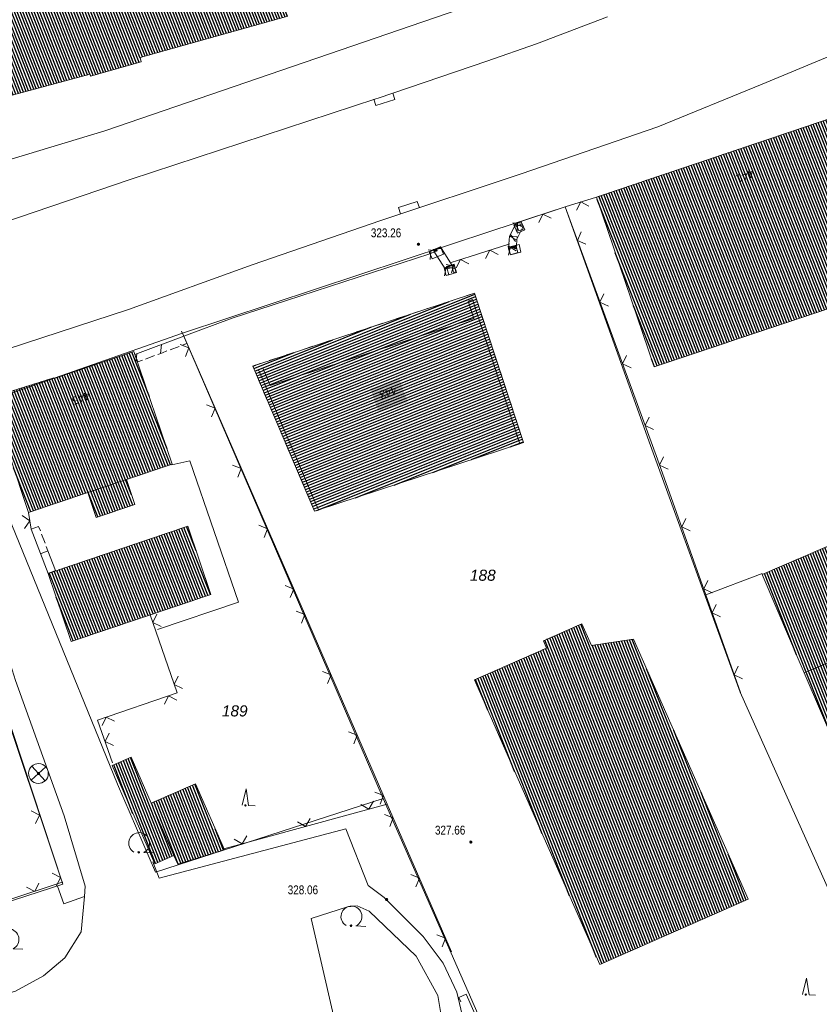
# Model space of a CAD drawing. Header units: metres. Extents: x 345144 to 348639, y 5629211 to 5635235.
# Tile 988 of 1056: x 347497 to 347558, y 5631331 to 5631406. Entities that reach past the tile are written whole.
import ezdxf
from ezdxf.enums import TextEntityAlignment as Align

# ---------------------------------------------------------------- set-up
doc = ezdxf.new("R2010")
doc.units = ezdxf.units.M
doc.header["$MEASUREMENT"] = 0
doc.linetypes.add('4_4', pattern=[1.4, 0.7, -0.7])
for name, color, linetype in [('011 Gebäude', 7, 'Continuous'), ('011 Hausnummer', 7, 'Continuous'), ('028 Geländeform', 7, 'Continuous'), ('028 Geländeform Ausg.', 7, 'Continuous'), ('065-066 Ver_Entsorgung', 7, 'Continuous'), ('065-066 Ver_Entsorgung Ausg.', 7, 'Continuous'), ('081-083 Topographie', 7, 'Continuous'), ('AX Flurstück', 7, 'Continuous'), ('AX Gebäude', 7, 'Continuous'), ('Definitionslinie', 7, 'Continuous'), ('Präsentationsobjekt -Text (punktförmig)', 7, 'Continuous'), ('TEXT', 7, 'Continuous')]:
    doc.layers.add(name, color=color, linetype=linetype)
doc.styles.add('ARIAL', font='arial.ttf', dxfattribs={"height": 1})
doc.styles.add('ARIALIT', font='ariali.ttf', dxfattribs={"height": 1})
pattern_1 = [(201.882352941, (0, 0), (0.074540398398, -0.185590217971), [])]
pattern_2 = [(111.5294117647, (0, 0), (-0.186045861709, -0.07339575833), [])]

# ---------------------------------------------------------------- blocks, each defined once
blk = doc.blocks.new('alk_3504_nrw')
at = {"color": 134, "lineweight": 5, "true_color": 0x00b2b2, "flags": 128}
for points in [[(-0.729333, -0.684), (-0.707333, -0.707333), (0.707333, 0.707333)], [(-0.707333, 0.707333), (0.707333, -0.707333)]]:
    blk.add_lwpolyline(points, dxfattribs=at)
at = {"color": 134, "lineweight": 5, "true_color": 0x00b2b2}
for start, end in [(90, -90), (-90, 90)]:
    blk.add_arc((0, 0), 1, start, end, dxfattribs=at)
blk = doc.blocks.new('alk_043x_nrw')
h = blk.add_hatch(color=7)
edge = h.paths.add_edge_path(flags=0)
edge.add_arc((0, 0), 1, 180, 360, ccw=False)
edge.add_arc((0, 0), 1, 0, 180, ccw=False)
blk = doc.blocks.new('alk_7100_nrwx2')
at = {"true_color": 0x2e2e2e}
h = blk.add_hatch(color=250, dxfattribs=at)
edge = h.paths.add_edge_path(flags=0)
edge.add_arc((0.024073, -0.597267), 0.057254, 180, 360, ccw=False)
edge.add_arc((0.024073, -0.597267), 0.057255, 0, 180, ccw=False)
at = {"color": 250, "lineweight": 5, "true_color": 0x2e2e2e, "flags": 128}
blk.add_lwpolyline([(0.349382, -0.597267), (1, -0.597267)], dxfattribs=at)
at = {"color": 250, "lineweight": 5, "true_color": 0x2e2e2e}
for centre, radius, start, end in [((0.024073, 0.012362), 0.690995, -61.91481688, -118.08518312), ((0.024073, -0.597267), 0.057255, 0, 180), ((0.024073, -0.597267), 0.057254, 180, 0)]:
    blk.add_arc(centre, radius, start, end, dxfattribs=at)
blk = doc.blocks.new('alk_7200_nrwx2')
at = {"true_color": 0x2e2e2e}
h = blk.add_hatch(color=250, dxfattribs=at)
edge = h.paths.add_edge_path(flags=0)
edge.add_arc((-0.020544, -0.388118), 0.055525, 180, 360, ccw=False)
edge.add_arc((-0.020544, -0.388118), 0.055525, 0, 180, ccw=False)
at = {"color": 250, "lineweight": 5, "true_color": 0x2e2e2e, "flags": 128}
blk.add_lwpolyline([(-0.298168, -0.388118), (-0.020544, 1), (0.257079, -0.388118), (0.812326, -0.388118)], dxfattribs=at)
blk.add_lwpolyline([(-0.298168, -0.388118), (-0.020544, 1), (0.257079, -0.388118), (0.812326, -0.388118)], dxfattribs=at)
at = {"color": 250, "lineweight": 5, "true_color": 0x2e2e2e}
for start, end in [(0, 180), (180, 0)]:
    blk.add_arc((-0.020544, -0.388118), 0.055525, start, end, dxfattribs=at)
blk = doc.blocks.new('swc_strasseneinlauf')
at = {"color": 7, "lineweight": 5, "flags": 128}
blk.add_lwpolyline([(-1, 0), (-1, -0.666667), (1, -0.666667), (1, 0)], dxfattribs=at)

msp = doc.modelspace()

# ---------------------------------------------------------------- hatches: boundary and pattern name
at = {"layer": '011 Gebäude', "true_color": 0x8f8f8f}
h = msp.add_hatch(dxfattribs=at)
h.set_pattern_fill('_USER', color=252, scale=0.2, angle=201.88235294, style=0, pattern_type=0)
h.set_pattern_definition(pattern_1)
h.paths.add_polyline_path([(347520.013, 5631368.775), (347519.722, 5631368.679), (347515.007, 5631379.721), (347531.879, 5631385.263), (347535.612, 5631373.899), (347535.336, 5631373.808), (347535.336, 5631373.808), (347531.732, 5631384.781), (347531.411, 5631384.648), (347531.837, 5631383.335), (347516.341, 5631378.236), (347515.782, 5631379.565), (347515.447, 5631379.429)], flags=0)
h = msp.add_hatch(dxfattribs=at)
h.set_pattern_fill('_USER', color=252, scale=0.2, angle=201.88235294, style=0, pattern_type=0)
h.set_pattern_definition(pattern_1)
h.paths.add_polyline_path([(347520.013, 5631368.775), (347515.447, 5631379.429), (347515.782, 5631379.565), (347516.341, 5631378.236), (347531.837, 5631383.335), (347531.411, 5631384.648), (347531.732, 5631384.781), (347535.336, 5631373.808), (347535.336, 5631373.808)], flags=0)
at = {"layer": 'AX Gebäude', "true_color": 0x4f4f4f}
h = msp.add_hatch(dxfattribs=at)
h.set_pattern_fill('_USER', color=251, scale=0.2, angle=111.52941176, style=0, pattern_type=0)
h.set_pattern_definition(pattern_2)
h.paths.add_polyline_path([(347488.992, 5631437.251), (347518.518, 5631445.538), (347522.255, 5631434.769), (347523.953, 5631428.536), (347509.011, 5631424.465), (347508.845, 5631425.074), (347508.48, 5631424.974), (347508.318, 5631425.564), (347508.656, 5631425.658), (347508.551, 5631426.037), (347494.871, 5631422.215), (347495.296, 5631420.693), (347497.216, 5631421.23), (347497.917, 5631418.724), (347496.038, 5631418.199), (347497.443, 5631413.172), (347514.445, 5631417.924), (347517.687, 5631406.326), (347506.433, 5631403.181), (347506.525, 5631402.852), (347502.672, 5631401.782), (347502.633, 5631401.925), (347488.2, 5631398.037), (347478.612, 5631433.63), (347489.188, 5631436.653)], flags=0)
h = msp.add_hatch(dxfattribs=at)
h.set_pattern_fill('_USER', color=251, scale=0.2, angle=111.52941176, style=0, pattern_type=0)
h.set_pattern_definition(pattern_2)
h.paths.add_polyline_path([(347541.154, 5631392.574), (347563.524, 5631400.091), (347567.871, 5631387.116), (347545.563, 5631379.656)], flags=0)
h = msp.add_hatch(dxfattribs=at)
h.set_pattern_fill('_USER', color=251, scale=0.2, angle=111.52941176, style=0, pattern_type=0)
h.set_pattern_definition(pattern_2)
h.paths.add_polyline_path([(347502.463, 5631370.09), (347497.95, 5631368.572), (347495.023, 5631377.306), (347499.872, 5631378.831), (347499.894, 5631378.761), (347505.974, 5631380.834), (347508.89, 5631372.258), (347505.399, 5631371.079)], flags=0)
h = msp.add_hatch(dxfattribs=at)
h.set_pattern_fill('_USER', color=251, scale=0.2, angle=111.52941176, style=0, pattern_type=0)
h.set_pattern_definition(pattern_2)
h.paths.add_polyline_path([(347502.463, 5631370.09), (347505.399, 5631371.079), (347506.036, 5631369.194), (347503.099, 5631368.204)], flags=0)
h = msp.add_hatch(dxfattribs=at)
h.set_pattern_fill('_USER', color=251, scale=0.2, angle=111.52941176, style=0, pattern_type=0)
h.set_pattern_definition(pattern_2)
h.paths.add_polyline_path([(347499.434, 5631363.948), (347510.063, 5631367.536), (347511.813, 5631362.352), (347501.184, 5631358.764)], flags=0)
h = msp.add_hatch(dxfattribs=at)
h.set_pattern_fill('_USER', color=251, scale=0.2, angle=111.52941176, style=0, pattern_type=0)
h.set_pattern_definition(pattern_2)
h.paths.add_polyline_path([(347556.976, 5631356.378), (347553.761, 5631363.865), (347561.126, 5631367.027), (347564.34, 5631359.54)], flags=0)
h = msp.add_hatch(dxfattribs=at)
h.set_pattern_fill('_USER', color=251, scale=0.2, angle=111.52941176, style=0, pattern_type=0)
h.set_pattern_definition(pattern_2)
h.paths.add_polyline_path([(347552.698, 5631339.159), (347541.411, 5631334.19), (347534.546, 5631349.784), (347531.876, 5631355.849), (347537.37, 5631358.268), (347537.124, 5631358.827), (347540.052, 5631360.116), (347540.777, 5631358.471), (347543.988, 5631358.944)], flags=0)
h = msp.add_hatch(dxfattribs=at)
h.set_pattern_fill('_USER', color=251, scale=0.2, angle=111.52941176, style=0, pattern_type=0)
h.set_pattern_definition(pattern_2)
h.paths.add_polyline_path([(347564.34, 5631359.54), (347572.195, 5631341.248), (347574.909, 5631342.413), (347578.54, 5631333.957), (347568.11, 5631330.448), (347566.273, 5631334.726), (347556.976, 5631356.378)], flags=0)
h = msp.add_hatch(dxfattribs=at)
h.set_pattern_fill('_USER', color=251, scale=0.2, angle=111.52941176, style=0, pattern_type=0)
h.set_pattern_definition(pattern_2)
h.paths.add_polyline_path([(347509.017, 5631342.491), (347507.558, 5631341.855), (347504.306, 5631349.325), (347505.765, 5631349.96), (347507.281, 5631346.479)], flags=0)
h = msp.add_hatch(dxfattribs=at)
h.set_pattern_fill('_USER', color=251, scale=0.2, angle=111.52941176, style=0, pattern_type=0)
h.set_pattern_definition(pattern_2)
h.paths.add_polyline_path([(347507.281, 5631346.479), (347510.662, 5631347.951), (347512.856, 5631342.912), (347509.305, 5631341.831), (347509.017, 5631342.491)], flags=0)
at = {"layer": 'TEXT', "true_color": 0xfeffff}
msp.add_hatch(color=7, dxfattribs=at).paths.add_polyline_path([(347526.165642, 5631378.770018), (347523.965045, 5631377.983289), (347524.604662, 5631376.194186), (347526.805259, 5631376.980914)], flags=0)

# ---------------------------------------------------------------- linework, layer by layer
at = {"layer": '011 Gebäude', "color": 251, "linetype": 'Continuous', "lineweight": 13, "true_color": 0x4f4f4f, "flags": 128}
for points in [[(347520.013, 5631368.775), (347519.722, 5631368.679), (347515.007, 5631379.721), (347531.879, 5631385.263), (347535.612, 5631373.899), (347535.336, 5631373.808), (347535.336, 5631373.808), (347531.732, 5631384.781), (347531.411, 5631384.648), (347531.837, 5631383.335), (347516.341, 5631378.236), (347515.782, 5631379.565), (347515.447, 5631379.429), (347520.013, 5631368.775)], [(347520.013, 5631368.775), (347515.447, 5631379.429), (347515.782, 5631379.565), (347516.341, 5631378.236), (347531.837, 5631383.335), (347531.411, 5631384.648), (347531.732, 5631384.781), (347535.336, 5631373.808), (347535.336, 5631373.808), (347520.013, 5631368.775)]]:
    msp.add_lwpolyline(points, dxfattribs=at)
at = {"layer": '081-083 Topographie', "color": 7, "linetype": 'Continuous', "lineweight": 5, "flags": 128}
for points in [[(347559.194, 5631403.408), (347553.763, 5631401.16), (347553.763, 5631401.16), (347545.83, 5631397.923), (347545.83, 5631397.923), (347535.431, 5631394.333), (347535.431, 5631394.333), (347524.769, 5631390.798), (347524.769, 5631390.798), (347514.957, 5631387.413), (347514.957, 5631387.413), (347505.566, 5631384.009), (347505.566, 5631384.009), (347488.382, 5631378.43), (347488.382, 5631378.43), (347451.911, 5631366.204), (347451.911, 5631366.204), (347392.231, 5631345.921), (347392.231, 5631345.921), (347391.255, 5631345.427)], [(347538.772, 5631391.83), (347541.154, 5631392.574)], [(347535.499, 5631390.54), (347535.417, 5631390.719), (347535.417, 5631390.719), (347538.772, 5631391.83)], [(347538.772, 5631391.83), (347545.809, 5631372.642), (347545.809, 5631372.642), (347549.487, 5631362.311), (347549.487, 5631362.311), (347552.131, 5631354.883)], [(347530.102, 5631387.603), (347531.545, 5631388.058), (347531.545, 5631388.058), (347534.488, 5631388.995), (347534.488, 5631388.995), (347534.555, 5631389.016)], [(347509.59, 5631382.384), (347509.763, 5631381.986), (347509.763, 5631381.986), (347518.686, 5631361.476)], [(347508.844, 5631372.211), (347510.222, 5631372.51), (347510.222, 5631372.51), (347513.917, 5631361.749), (347513.917, 5631361.749), (347507.764, 5631359.688)], [(347497.951, 5631368.571), (347498.159, 5631367.311)], [(347498.159, 5631367.311), (347499.434, 5631363.948)], [(347549.487, 5631362.311), (347553.778, 5631363.938)], [(347507.177, 5631360.863), (347509.255, 5631354.851), (347509.255, 5631354.851), (347503.209, 5631352.792), (347503.209, 5631352.792), (347504.349, 5631349.531)], [(347518.686, 5631361.476), (347525.248, 5631346.389)], [(347488.841, 5631349.009), (347489.364, 5631347.424), (347489.364, 5631347.424), (347490.565, 5631347.843), (347490.565, 5631347.843), (347488.86, 5631353.171), (347488.86, 5631353.171), (347487.285, 5631358.091), (347487.285, 5631358.091), (347493.811, 5631360.261), (347493.811, 5631360.261), (347493.921, 5631360.261), (347493.921, 5631360.261), (347495.552, 5631360.258), (347495.552, 5631360.258), (347496.97, 5631355.809), (347496.97, 5631355.809), (347500.66, 5631345.509), (347500.66, 5631345.509), (347502.256, 5631340.165), (347502.256, 5631340.165), (347502.214, 5631339.366)], [(347495.428, 5631355.568), (347500.519, 5631340.449), (347500.519, 5631340.449), (347500.57, 5631340.298)], [(347512.816, 5631342.988), (347525.248, 5631346.389)], [(347525.248, 5631346.389), (347530.133, 5631335.161)], [(347531.337, 5631328.735), (347530.535, 5631332.105), (347530.535, 5631332.105), (347529.5, 5631334.296), (347529.5, 5631334.296), (347527.986, 5631336.326), (347527.986, 5631336.326), (347525.003, 5631339.299), (347525.003, 5631339.299), (347523.789, 5631340.215), (347523.789, 5631340.215), (347522.106, 5631344.524), (347522.106, 5631344.524), (347507.893, 5631340.755), (347507.893, 5631340.755), (347507.4, 5631342.001)], [(347472.537, 5631331.218), (347500.519, 5631340.449), (347500.519, 5631340.449), (347500.566, 5631340.464)], [(347500.149, 5631340.162), (347500.634, 5631338.807), (347500.634, 5631338.807), (347502.214, 5631339.366)], [(347491.006, 5631326.946), (347491.002, 5631327.1), (347491.002, 5631327.1), (347490.993, 5631327.399), (347490.993, 5631327.399), (347490.937, 5631329.399), (347490.937, 5631329.399), (347495.825, 5631330.134), (347495.825, 5631330.134), (347495.078, 5631331.625), (347495.078, 5631331.625), (347496.958, 5631332.175), (347496.958, 5631332.175), (347499.081, 5631333.344), (347499.081, 5631333.344), (347500.714, 5631334.714), (347500.714, 5631334.714), (347501.963, 5631336.674), (347501.963, 5631336.674), (347502.214, 5631339.366)], [(347529.658, 5631328.49), (347529.097, 5631331.851), (347529.097, 5631331.851), (347527.445, 5631334.825), (347527.445, 5631334.825), (347523.871, 5631338.266), (347523.871, 5631338.266), (347522.958, 5631338.668), (347522.958, 5631338.668), (347522.216, 5631338.577), (347522.216, 5631338.577), (347519.462, 5631337.698), (347519.462, 5631337.698), (347521.89, 5631327.121)], [(347531.246, 5631331.936), (347534.885, 5631323.732), (347534.885, 5631323.732), (347537.267, 5631318.552)]]:
    msp.add_lwpolyline(points, dxfattribs=at)
at = {"layer": 'AX Flurstück', "color": 8, "linetype": 'Continuous', "lineweight": 13, "true_color": 0x808080, "flags": 128}
for points in [[(347518.144, 5631454.016), (347537.69, 5631409.258), (347536.016, 5631408.683), (347503.747, 5631397.602), (347489.476, 5631393.302), (347477.037, 5631439.478), (347476.42, 5631441.167), (347468.617, 5631472.612), (347470.66, 5631472.959), (347494.08, 5631476.52), (347515.47, 5631481.676), (347528.91, 5631486.217), (347554.012, 5631495.242), (347555.775, 5631497.099), (347563.886, 5631477.934), (347542.876, 5631469.314), (347516.245, 5631458.163), (347518.144, 5631454.016)], [(347563.524, 5631400.091), (347568.261, 5631402.4), (347572.167, 5631404.663), (347575.749, 5631406.879), (347579.21, 5631409.31), (347582.839, 5631411.444), (347585.909, 5631413.621), (347599.396, 5631376.369), (347581.95, 5631370.843), (347591.466, 5631338.305), (347586.595, 5631336.662), (347563.708, 5631328.976), (347552.093, 5631354.912), (347545.265, 5631373.677), (347538.773, 5631391.83), (347541.154, 5631392.574), (347563.524, 5631400.091)], [(347282.194, 5631324.811), (347301.601, 5631332.06), (347319.253, 5631337.867), (347323.055, 5631339.117), (347329.148, 5631341.951), (347331.061, 5631341.525), (347331.785, 5631341.432), (347351.062, 5631347.901), (347377.842, 5631356.254), (347378.082, 5631356.33), (347380.787, 5631357.269), (347401.745, 5631364.541), (347406.634, 5631365.997), (347420.619, 5631370.572), (347432.974, 5631374.664), (347450.231, 5631380.183), (347451.14, 5631380.474), (347461.966, 5631384.005), (347468.731, 5631386.613), (347484.747, 5631391.877), (347489.476, 5631393.302), (347503.747, 5631397.602), (347536.016, 5631408.683)], [(347563.524, 5631400.091), (347541.154, 5631392.574), (347538.773, 5631391.83), (347533.267, 5631390.021), (347509.655, 5631382.233), (347493.091, 5631376.415), (347492.485, 5631376.203), (347489.06, 5631375.135), (347476.7, 5631371.135), (347473.404, 5631370.068), (347469.194, 5631368.706), (347456.884, 5631364.406), (347436.176, 5631357.172), (347426.634, 5631353.837), (347407.611, 5631347.175), (347400.846, 5631344.958), (347397.892, 5631343.907), (347393.175, 5631342.118)], [(347538.773, 5631391.83), (347545.265, 5631373.677), (347552.093, 5631354.912), (347563.708, 5631328.976), (347537.028, 5631319.313), (347524.924, 5631346.821), (347509.655, 5631382.233), (347533.267, 5631390.021), (347538.773, 5631391.83)], [(347524.924, 5631346.821), (347507.619, 5631341.216), (347504.71, 5631347.927), (347493.091, 5631376.415), (347509.655, 5631382.233), (347524.924, 5631346.821)], [(347558.458, 5631271.171), (347561.141, 5631265.058), (347572.91, 5631238.222), (347573.942, 5631235.157), (347583.121, 5631214.451), (347567.615, 5631206.936), (347554.681, 5631200.386), (347543.268, 5631194.596), (347520.498, 5631238.56), (347503.955, 5631270.533), (347486.095, 5631305.071), (347472.833, 5631330.626), (347472.537, 5631331.219), (347500.569, 5631340.299), (347489.06, 5631375.135), (347492.485, 5631376.203), (347493.091, 5631376.415), (347504.71, 5631347.927), (347507.619, 5631341.216), (347524.924, 5631346.821), (347537.028, 5631319.313), (347540.529, 5631311.415), (347558.458, 5631271.171)], [(347456.884, 5631364.406), (347469.194, 5631368.706), (347473.404, 5631370.068), (347476.7, 5631371.135), (347489.06, 5631375.135), (347500.569, 5631340.299), (347472.537, 5631331.219), (347470.02, 5631336.275), (347460.301, 5631356.953), (347456.884, 5631364.406)]]:
    msp.add_lwpolyline(points, dxfattribs=at)
at = {"layer": 'AX Gebäude', "color": 7, "linetype": 'Continuous', "lineweight": 5, "flags": 128}
for points in [[(347517.687, 5631406.326), (347506.433, 5631403.181), (347506.525, 5631402.852), (347502.672, 5631401.782), (347502.633, 5631401.925), (347488.2, 5631398.037), (347478.612, 5631433.63)], [(347541.154, 5631392.574), (347563.524, 5631400.091), (347567.871, 5631387.116), (347545.563, 5631379.656), (347541.154, 5631392.574)], [(347502.463, 5631370.09), (347497.95, 5631368.572), (347495.023, 5631377.306), (347499.872, 5631378.831), (347499.894, 5631378.761), (347505.974, 5631380.834), (347508.89, 5631372.258), (347505.399, 5631371.079), (347502.463, 5631370.09)], [(347502.463, 5631370.09), (347505.399, 5631371.079), (347506.036, 5631369.194), (347503.099, 5631368.204), (347502.463, 5631370.09)], [(347499.434, 5631363.948), (347510.063, 5631367.536), (347511.813, 5631362.352), (347501.184, 5631358.764), (347499.434, 5631363.948)], [(347556.976, 5631356.378), (347553.761, 5631363.865), (347561.126, 5631367.027), (347564.34, 5631359.54), (347556.976, 5631356.378)], [(347552.698, 5631339.159), (347541.411, 5631334.19), (347534.546, 5631349.784), (347531.876, 5631355.849), (347537.37, 5631358.268), (347537.124, 5631358.827), (347540.052, 5631360.116), (347540.777, 5631358.471), (347543.988, 5631358.944), (347552.698, 5631339.159)], [(347564.34, 5631359.54), (347572.195, 5631341.248), (347574.909, 5631342.413), (347578.54, 5631333.957), (347568.11, 5631330.448), (347566.273, 5631334.726), (347556.976, 5631356.378), (347564.34, 5631359.54)], [(347509.017, 5631342.491), (347507.558, 5631341.855), (347504.306, 5631349.325), (347505.765, 5631349.96), (347507.281, 5631346.479), (347509.017, 5631342.491)], [(347507.281, 5631346.479), (347510.662, 5631347.951), (347512.856, 5631342.912), (347509.305, 5631341.831), (347509.017, 5631342.491), (347507.281, 5631346.479)]]:
    msp.add_lwpolyline(points, dxfattribs=at)
at = {"layer": 'Definitionslinie', "color": 219, "linetype": 'Continuous', "lineweight": 5, "true_color": 0x5c3d57, "flags": 128}
for points in [[(347542.004, 5631406.284), (347536.606, 5631404.228), (347532.834, 5631402.91), (347524.55, 5631400.107), (347524.377, 5631400.049), (347505.695, 5631393.908), (347488.741, 5631388.153), (347466.697, 5631380.81), (347449.015, 5631374.851), (347436.052, 5631370.355), (347418.567, 5631364.641), (347402.435, 5631359.117), (347382.236, 5631352.39)], [(347517.569, 5631384.708), (347528.484, 5631388.268)], [(347513.434, 5631383.36), (347515.471, 5631384.025)], [(347515.471, 5631384.025), (347517.569, 5631384.708)], [(347509.763, 5631381.986), (347513.434, 5631383.36)]]:
    msp.add_lwpolyline(points, dxfattribs=at)
at = {"layer": 'Definitionslinie', "color": 7, "linetype": 'Continuous', "lineweight": 5, "flags": 128}
for points in [[(347553.763, 5631401.16), (347559.194, 5631403.408)], [(347545.83, 5631397.923), (347553.763, 5631401.16)], [(347535.431, 5631394.333), (347545.83, 5631397.923)], [(347524.769, 5631390.798), (347535.431, 5631394.333)], [(347538.772, 5631391.83), (347541.154, 5631392.574)], [(347535.417, 5631390.719), (347538.772, 5631391.83)], [(347538.772, 5631391.83), (347545.809, 5631372.642)], [(347540.589, 5631391.874), (347539.963, 5631392.202), (347539.635, 5631391.576)], [(347540.589, 5631391.874), (347539.963, 5631392.202), (347539.635, 5631391.576)], [(347514.957, 5631387.413), (347524.769, 5631390.798)], [(347537.726, 5631390.957), (347537.095, 5631391.275), (347536.777, 5631390.643)], [(347537.726, 5631390.957), (347537.095, 5631391.275), (347536.777, 5631390.643)], [(347535.417, 5631390.719), (347535.499, 5631390.54)], [(347540.005, 5631389.919), (347539.708, 5631389.277), (347540.35, 5631388.98)], [(347540.005, 5631389.919), (347539.708, 5631389.277), (347540.35, 5631388.98)], [(347531.545, 5631388.058), (347534.488, 5631388.995), (347534.488, 5631388.995), (347534.555, 5631389.016)], [(347533.678, 5631388.212), (347533.05, 5631388.537), (347532.725, 5631387.909)], [(347533.678, 5631388.212), (347533.05, 5631388.537), (347532.725, 5631387.909)], [(347530.102, 5631387.603), (347531.545, 5631388.058)], [(347531.451, 5631387.504), (347530.824, 5631387.831), (347530.497, 5631387.203)], [(347531.451, 5631387.504), (347530.824, 5631387.831), (347530.497, 5631387.203)], [(347505.566, 5631384.009), (347514.957, 5631387.413)], [(347541.727, 5631385.225), (347541.43, 5631384.583), (347542.071, 5631384.286)], [(347541.727, 5631385.225), (347541.43, 5631384.583), (347542.071, 5631384.286)], [(347488.382, 5631378.43), (347505.566, 5631384.009)], [(347509.59, 5631382.384), (347509.763, 5631381.986), (347509.763, 5631381.986), (347518.686, 5631361.476)], [(347509.89, 5631380.442), (347510.149, 5631381.1), (347509.491, 5631381.359)], [(347509.89, 5631380.442), (347510.149, 5631381.1), (347509.491, 5631381.359)], [(347543.449, 5631380.53), (347543.151, 5631379.889), (347543.793, 5631379.592)], [(347543.449, 5631380.53), (347543.151, 5631379.889), (347543.793, 5631379.592)], [(347511.884, 5631375.857), (347512.143, 5631376.515), (347511.485, 5631376.774)], [(347511.884, 5631375.857), (347512.143, 5631376.515), (347511.485, 5631376.774)], [(347545.17, 5631375.836), (347544.873, 5631375.195), (347545.514, 5631374.897)], [(347545.17, 5631375.836), (347544.873, 5631375.195), (347545.514, 5631374.897)], [(347546.274, 5631372.826), (347545.971, 5631372.187), (347546.61, 5631371.884)], [(347546.274, 5631372.826), (347545.971, 5631372.187), (347546.61, 5631371.884)], [(347508.844, 5631372.211), (347510.222, 5631372.51)], [(347510.222, 5631372.51), (347513.917, 5631361.749)], [(347513.879, 5631371.272), (347514.138, 5631371.93), (347513.48, 5631372.189)], [(347513.879, 5631371.272), (347514.138, 5631371.93), (347513.48, 5631372.189)], [(347545.809, 5631372.642), (347549.487, 5631362.311)], [(347497.643, 5631367.366), (347498.055, 5631367.941), (347497.48, 5631368.353)], [(347497.643, 5631367.366), (347498.055, 5631367.941), (347497.48, 5631368.353)], [(347497.951, 5631368.571), (347498.159, 5631367.311)], [(347515.874, 5631366.687), (347516.133, 5631367.345), (347515.475, 5631367.604)], [(347515.874, 5631366.687), (347516.133, 5631367.345), (347515.475, 5631367.604)], [(347547.951, 5631368.115), (347547.648, 5631367.477), (347548.287, 5631367.173)], [(347547.951, 5631368.115), (347547.648, 5631367.477), (347548.287, 5631367.173)], [(347498.72, 5631367.524), (347498.159, 5631367.311)], [(347498.72, 5631367.524), (347498.159, 5631367.311)], [(347498.159, 5631367.311), (347498.721, 5631367.523)], [(347498.159, 5631367.311), (347498.721, 5631367.523)], [(347498.159, 5631367.311), (347499.434, 5631363.948)], [(347498.72, 5631367.524), (347498.853, 5631367.173)], [(347498.72, 5631367.524), (347498.853, 5631367.173)], [(347498.942, 5631366.94), (347499.207, 5631366.238)], [(347498.942, 5631366.94), (347499.207, 5631366.238)], [(347498.868, 5631365.441), (347499.43, 5631365.653)], [(347498.868, 5631365.441), (347499.43, 5631365.653)], [(347499.296, 5631366.005), (347499.429, 5631365.654)], [(347499.296, 5631366.005), (347499.429, 5631365.654)], [(347499.429, 5631365.654), (347499.995, 5631364.161)], [(347499.429, 5631365.654), (347499.995, 5631364.161)], [(347499.995, 5631364.161), (347499.434, 5631363.948)], [(347499.995, 5631364.161), (347499.434, 5631363.948)], [(347549.487, 5631362.311), (347553.778, 5631363.938)], [(347549.628, 5631363.405), (347549.325, 5631362.766), (347549.964, 5631362.463)], [(347549.628, 5631363.405), (347549.325, 5631362.766), (347549.964, 5631362.463)], [(347517.868, 5631362.102), (347518.127, 5631362.76), (347517.469, 5631363.019)], [(347517.868, 5631362.102), (347518.127, 5631362.76), (347517.469, 5631363.019)], [(347549.487, 5631362.311), (347552.131, 5631354.883)], [(347507.764, 5631359.688), (347513.917, 5631361.749)], [(347550.274, 5631361.591), (347549.971, 5631360.952), (347550.609, 5631360.649)], [(347550.274, 5631361.591), (347549.971, 5631360.952), (347550.609, 5631360.649)], [(347507.177, 5631360.863), (347509.255, 5631354.851)], [(347507.709, 5631360.856), (347507.399, 5631360.22), (347508.035, 5631359.911)], [(347507.709, 5631360.856), (347507.399, 5631360.22), (347508.035, 5631359.911)], [(347518.717, 5631360.152), (347518.976, 5631360.81), (347518.318, 5631361.069)], [(347518.717, 5631360.152), (347518.976, 5631360.81), (347518.318, 5631361.069)], [(347518.686, 5631361.476), (347525.248, 5631346.389)], [(347520.711, 5631355.567), (347520.97, 5631356.225), (347520.312, 5631356.484)], [(347520.711, 5631355.567), (347520.97, 5631356.225), (347520.312, 5631356.484)], [(347551.951, 5631356.88), (347551.647, 5631356.242), (347552.286, 5631355.938)], [(347551.951, 5631356.88), (347551.647, 5631356.242), (347552.286, 5631355.938)], [(347495.428, 5631355.568), (347500.519, 5631340.449), (347500.519, 5631340.449), (347500.57, 5631340.298)], [(347496.97, 5631355.809), (347500.66, 5631345.509)], [(347509.342, 5631356.13), (347509.033, 5631355.494), (347509.669, 5631355.185)], [(347509.342, 5631356.13), (347509.033, 5631355.494), (347509.669, 5631355.185)], [(347503.209, 5631352.792), (347509.255, 5631354.851)], [(347509.233, 5631354.315), (347508.599, 5631354.627), (347508.286, 5631353.993)], [(347509.233, 5631354.315), (347508.599, 5631354.627), (347508.286, 5631353.993)], [(347503.209, 5631352.792), (347504.349, 5631349.531)], [(347504.5, 5631352.703), (347503.865, 5631353.016), (347503.553, 5631352.381)], [(347504.5, 5631352.703), (347503.865, 5631353.016), (347503.553, 5631352.381)], [(347522.705, 5631350.982), (347522.964, 5631351.64), (347522.306, 5631351.899)], [(347522.705, 5631350.982), (347522.964, 5631351.64), (347522.306, 5631351.899)], [(347504.086, 5631351.799), (347503.779, 5631351.162), (347504.416, 5631350.855)], [(347504.086, 5631351.799), (347503.779, 5631351.162), (347504.416, 5631350.855)], [(347524.699, 5631346.397), (347524.958, 5631347.055), (347524.3, 5631347.314)], [(347524.699, 5631346.397), (347524.958, 5631347.055), (347524.3, 5631347.314)], [(347523.241, 5631346.358), (347523.855, 5631346.008), (347524.205, 5631346.622)], [(347523.241, 5631346.358), (347523.855, 5631346.008), (347524.205, 5631346.622)], [(347498.482, 5631344.93), (347498.797, 5631345.564), (347498.163, 5631345.878)], [(347498.482, 5631344.93), (347498.797, 5631345.564), (347498.163, 5631345.878)], [(347512.816, 5631342.988), (347525.248, 5631346.389)], [(347525.248, 5631346.389), (347530.133, 5631335.161)], [(347500.66, 5631345.509), (347502.256, 5631340.165)], [(347518.418, 5631345.039), (347519.032, 5631344.689), (347519.382, 5631345.303)], [(347518.418, 5631345.039), (347519.032, 5631344.689), (347519.382, 5631345.303)], [(347525.437, 5631344.702), (347525.696, 5631345.36), (347525.038, 5631345.619)], [(347525.437, 5631344.702), (347525.696, 5631345.36), (347525.038, 5631345.619)], [(347507.893, 5631340.755), (347522.106, 5631344.524)], [(347522.106, 5631344.524), (347523.789, 5631340.215)], [(347513.595, 5631343.72), (347514.209, 5631343.369), (347514.56, 5631343.983)], [(347513.595, 5631343.72), (347514.209, 5631343.369), (347514.56, 5631343.983)], [(347507.4, 5631342.001), (347507.893, 5631340.755)], [(347500.078, 5631340.192), (347500.392, 5631340.825), (347499.759, 5631341.139)], [(347500.078, 5631340.192), (347500.392, 5631340.825), (347499.759, 5631341.139)], [(347527.432, 5631340.117), (347527.691, 5631340.775), (347527.033, 5631341.034)], [(347527.432, 5631340.117), (347527.691, 5631340.775), (347527.033, 5631341.034)], [(347472.537, 5631331.218), (347500.519, 5631340.449), (347500.519, 5631340.449), (347500.566, 5631340.464)], [(347497.791, 5631340.075), (347498.422, 5631339.757), (347498.74, 5631340.389)], [(347497.791, 5631340.075), (347498.422, 5631339.757), (347498.741, 5631340.388)], [(347500.149, 5631340.162), (347500.634, 5631338.807)], [(347502.214, 5631339.366), (347502.256, 5631340.165)], [(347523.789, 5631340.215), (347525.003, 5631339.299)], [(347500.634, 5631338.807), (347502.214, 5631339.366)], [(347501.963, 5631336.674), (347502.214, 5631339.366)], [(347525.003, 5631339.299), (347527.986, 5631336.326)], [(347519.462, 5631337.698), (347522.216, 5631338.577)], [(347522.216, 5631338.577), (347522.958, 5631338.668)], [(347522.958, 5631338.668), (347523.871, 5631338.266)], [(347519.462, 5631337.698), (347521.89, 5631327.121), (347521.89, 5631327.121), (347521.963, 5631326.802), (347521.963, 5631326.802), (347521.985, 5631326.709)], [(347523.871, 5631338.266), (347527.445, 5631334.825)], [(347500.714, 5631334.714), (347501.963, 5631336.674)], [(347527.986, 5631336.326), (347529.5, 5631334.296)], [(347529.426, 5631335.532), (347529.685, 5631336.19), (347529.027, 5631336.449)], [(347529.426, 5631335.532), (347529.685, 5631336.19), (347529.027, 5631336.449)], [(347499.081, 5631333.344), (347500.714, 5631334.714)], [(347527.445, 5631334.825), (347529.097, 5631331.851)], [(347529.5, 5631334.296), (347530.535, 5631332.105)], [(347496.958, 5631332.175), (347499.081, 5631333.344)], [(347529.097, 5631331.851), (347529.658, 5631328.49)], [(347530.535, 5631332.105), (347531.337, 5631328.735)], [(347530.698, 5631331.693), (347531.246, 5631331.936)], [(347530.698, 5631331.692), (347531.246, 5631331.936)], [(347530.698, 5631331.692), (347531.246, 5631331.936)], [(347530.698, 5631331.693), (347531.246, 5631331.936)], [(347530.698, 5631331.693), (347530.85, 5631331.35)], [(347530.698, 5631331.693), (347530.85, 5631331.35)], [(347531.246, 5631331.936), (347534.885, 5631323.732)]]:
    msp.add_lwpolyline(points, dxfattribs=at)
at = {"layer": 'Definitionslinie', "color": 44, "linetype": 'Continuous', "lineweight": 5, "true_color": 0xb27500, "flags": 128}
for points in [[(347534.542, 5631389.595), (347535.027, 5631390.549)], [(347534.808, 5631390.608), (347535.48, 5631390.58)], [(347534.808, 5631390.608), (347535.48, 5631390.58)], [(347534.872, 5631390.469), (347535.417, 5631390.719)], [(347534.872, 5631390.469), (347535.417, 5631390.719)], [(347534.872, 5631390.469), (347534.954, 5631390.29)], [(347534.872, 5631390.469), (347534.954, 5631390.29)], [(347534.89, 5631390.432), (347535.562, 5631390.4)], [(347534.89, 5631390.432), (347535.562, 5631390.4)], [(347534.952, 5631390.293), (347535.499, 5631390.54)], [(347534.952, 5631390.293), (347535.499, 5631390.54)], [(347534.952, 5631390.293), (347535.164, 5631389.824)], [(347534.952, 5631390.293), (347535.164, 5631389.824)], [(347534.954, 5631390.29), (347535.499, 5631390.54)], [(347534.954, 5631390.29), (347535.499, 5631390.54)], [(347535.027, 5631390.549), (347535.417, 5631390.719)], [(347535.267, 5631389.999), (347535.027, 5631390.549)], [(347535.267, 5631389.999), (347535.027, 5631390.549)], [(347535.562, 5631390.277), (347535.027, 5631390.549)], [(347535.562, 5631390.277), (347535.027, 5631390.549)], [(347535.077, 5631389.323), (347535.562, 5631390.277)], [(347535.077, 5631389.323), (347535.562, 5631390.277)], [(347535.127, 5631389.938), (347535.167, 5631390.61)], [(347535.127, 5631389.938), (347535.167, 5631390.61)], [(347535.164, 5631389.824), (347535.711, 5631390.071)], [(347535.164, 5631389.824), (347535.711, 5631390.071)], [(347535.267, 5631389.999), (347535.657, 5631390.169)], [(347535.267, 5631389.999), (347535.657, 5631390.169)], [(347535.657, 5631390.169), (347535.417, 5631390.719)], [(347535.657, 5631390.169), (347535.417, 5631390.719)], [(347535.417, 5631390.719), (347535.499, 5631390.54)], [(347535.499, 5631390.54), (347535.711, 5631390.071)], [(347534.46, 5631388.691), (347534.488, 5631388.995), (347534.488, 5631388.995), (347534.542, 5631389.595)], [(347535.14, 5631389.541), (347534.542, 5631389.595)], [(347535.14, 5631389.541), (347534.542, 5631389.595)], [(347535.077, 5631389.323), (347534.542, 5631389.595)], [(347535.077, 5631389.323), (347534.542, 5631389.595)], [(347535.007, 5631389.187), (347534.611, 5631389.731)], [(347535.007, 5631389.187), (347534.611, 5631389.731)], [(347535.057, 5631388.636), (347535.086, 5631388.941), (347535.14, 5631389.541)], [(347535.057, 5631388.636), (347535.086, 5631388.941), (347535.14, 5631389.541)], [(347528.37, 5631388.571), (347529.04, 5631388.495)], [(347528.37, 5631388.571), (347529.04, 5631388.495)], [(347528.424, 5631388.428), (347529.29, 5631388.785)], [(347528.986, 5631388.639), (347528.424, 5631388.428)], [(347528.986, 5631388.639), (347528.424, 5631388.428)], [(347528.702, 5631388.591), (347529.372, 5631388.657)], [(347528.784, 5631388.462), (347529.29, 5631388.785)], [(347528.986, 5631388.639), (347529.046, 5631388.479)], [(347528.986, 5631388.639), (347529.046, 5631388.479)], [(347529.29, 5631388.785), (347530.145, 5631387.446), (347530.145, 5631387.446), (347530.162, 5631387.42)], [(347529.519, 5631388.23), (347529.29, 5631388.785)], [(347529.519, 5631388.23), (347529.29, 5631388.785)], [(347534.417, 5631388.838), (347535.079, 5631388.716)], [(347534.417, 5631388.838), (347535.079, 5631388.716)], [(347534.429, 5631388.79), (347535.093, 5631388.676)], [(347534.429, 5631388.79), (347535.093, 5631388.676)], [(347535.035, 5631388.862), (347534.46, 5631388.691)], [(347535.035, 5631388.862), (347534.46, 5631388.691)], [(347535.057, 5631388.636), (347534.46, 5631388.691)], [(347535.057, 5631388.636), (347534.46, 5631388.691)], [(347534.46, 5631388.691), (347534.474, 5631388.644)], [(347534.468, 5631388.145), (347534.624, 5631388.801)], [(347534.468, 5631388.145), (347534.624, 5631388.801)], [(347535.044, 5631388.483), (347534.474, 5631388.843)], [(347535.044, 5631388.483), (347534.474, 5631388.843)], [(347535.047, 5631388.821), (347534.474, 5631388.644)], [(347535.047, 5631388.821), (347534.474, 5631388.644)], [(347535.049, 5631388.815), (347534.474, 5631388.644)], [(347535.049, 5631388.815), (347534.474, 5631388.644)], [(347534.474, 5631388.644), (347534.617, 5631388.182)], [(347534.475, 5631388.765), (347535.276, 5631388.96)], [(347534.475, 5631388.765), (347535.276, 5631388.96)], [(347534.475, 5631388.765), (347534.617, 5631388.182)], [(347534.475, 5631388.765), (347534.617, 5631388.182)], [(347535.035, 5631388.862), (347535.049, 5631388.815)], [(347535.035, 5631388.862), (347535.049, 5631388.815)], [(347535.047, 5631388.821), (347535.19, 5631388.359)], [(347535.047, 5631388.821), (347535.19, 5631388.359)], [(347535.276, 5631388.96), (347535.418, 5631388.377)], [(347535.276, 5631388.96), (347535.418, 5631388.377)], [(347528.424, 5631388.428), (347528.484, 5631388.268)], [(347528.653, 5631387.873), (347528.424, 5631388.428)], [(347528.653, 5631387.873), (347528.424, 5631388.428)], [(347529.046, 5631388.479), (347528.484, 5631388.268)], [(347529.046, 5631388.479), (347528.484, 5631388.268)], [(347528.511, 5631387.815), (347528.565, 5631388.487)], [(347528.511, 5631387.815), (347528.565, 5631388.487)], [(347528.653, 5631387.873), (347529.519, 5631388.23)], [(347528.653, 5631387.873), (347529.519, 5631388.23)], [(347528.784, 5631388.462), (347529.641, 5631387.12), (347529.66, 5631387.092)], [(347534.617, 5631388.182), (347535.418, 5631388.377)], [(347535.19, 5631388.359), (347534.617, 5631388.182)], [(347535.19, 5631388.359), (347534.617, 5631388.182)], [(347529.571, 5631387.189), (347530.164, 5631387.358), (347530.349, 5631387.41)], [(347529.571, 5631387.189), (347529.736, 5631386.612)], [(347529.589, 5631386.57), (347529.719, 5631387.23)], [(347529.66, 5631387.092), (347530.162, 5631387.42)], [(347529.716, 5631387.442), (347530.376, 5631387.312)], [(347529.716, 5631387.442), (347530.376, 5631387.312)], [(347529.758, 5631387.295), (347530.335, 5631387.459)], [(347529.758, 5631387.295), (347530.335, 5631387.459)], [(347529.758, 5631387.295), (347529.811, 5631387.108)], [(347529.758, 5631387.295), (347529.811, 5631387.108)], [(347529.769, 5631387.256), (347530.429, 5631387.124)], [(347529.769, 5631387.256), (347530.429, 5631387.124)], [(347529.811, 5631387.108), (347530.388, 5631387.272)], [(347529.811, 5631387.108), (347530.388, 5631387.272)], [(347529.811, 5631387.109), (347530.388, 5631387.272)], [(347529.811, 5631387.109), (347530.388, 5631387.272)], [(347529.811, 5631387.109), (347529.935, 5631386.67)], [(347529.811, 5631387.109), (347529.935, 5631386.67)], [(347530.145, 5631386.801), (347530.311, 5631387.453)], [(347530.145, 5631386.801), (347530.311, 5631387.453)], [(347530.162, 5631387.42), (347530.335, 5631387.459)], [(347530.294, 5631386.835), (347530.162, 5631387.42)], [(347530.294, 5631386.835), (347530.162, 5631387.42)], [(347530.335, 5631387.459), (347530.388, 5631387.272)], [(347530.467, 5631386.874), (347530.335, 5631387.459)], [(347530.467, 5631386.874), (347530.335, 5631387.459)], [(347530.349, 5631387.41), (347530.512, 5631386.833)], [(347530.388, 5631387.272), (347530.512, 5631386.833)], [(347529.736, 5631386.612), (347530.328, 5631386.781), (347530.328, 5631386.781), (347530.512, 5631386.833)], [(347529.935, 5631386.67), (347530.512, 5631386.833)], [(347529.935, 5631386.67), (347530.512, 5631386.833)], [(347530.294, 5631386.835), (347530.467, 5631386.874)], [(347530.294, 5631386.835), (347530.467, 5631386.874)], [(347506.05, 5631380.596), (347509.763, 5631381.986)], [(347507.99, 5631380.681), (347508.066, 5631381.351)], [(347507.99, 5631380.681), (347508.066, 5631381.351)], [(347508.718, 5631380.954), (347509.421, 5631381.217)], [(347508.718, 5631380.954), (347509.421, 5631381.217)], [(347509.655, 5631381.305), (347510.006, 5631381.436)], [(347509.655, 5631381.305), (347509.973, 5631381.424), (347510.006, 5631381.436)], [(347506.26, 5631380.034), (347506.05, 5631380.596)], [(347506.26, 5631380.034), (347506.05, 5631380.596)], [(347506.117, 5631379.98), (347506.193, 5631380.65)], [(347506.117, 5631379.98), (347506.193, 5631380.65)], [(347506.845, 5631380.253), (347507.548, 5631380.516)], [(347506.845, 5631380.253), (347507.548, 5631380.516)], [(347507.782, 5631380.604), (347508.133, 5631380.735)], [(347507.782, 5631380.604), (347508.133, 5631380.735)], [(347508.133, 5631380.735), (347508.484, 5631380.867)], [(347508.133, 5631380.735), (347508.484, 5631380.867)], [(347506.26, 5631380.034), (347506.611, 5631380.165)], [(347506.26, 5631380.034), (347506.611, 5631380.165)]]:
    msp.add_lwpolyline(points, dxfattribs=at)
at = {"layer": 'Definitionslinie', "color": 250, "linetype": '4_4', "lineweight": 5, "true_color": 0x2e2e2e, "flags": 128}
msp.add_lwpolyline([(347535.336, 5631373.808), (347535.612, 5631373.899), (347531.879, 5631385.263), (347515.007, 5631379.721), (347519.722, 5631368.679), (347520.013, 5631368.775)], dxfattribs=at)
at = {"layer": 'Definitionslinie', "color": 250, "linetype": 'Continuous', "lineweight": 13, "true_color": 0x2e2e2e, "flags": 128}
for points in [[(347520.013, 5631368.775), (347515.447, 5631379.429), (347515.782, 5631379.565), (347516.341, 5631378.236), (347531.837, 5631383.335), (347531.411, 5631384.648), (347531.732, 5631384.781), (347535.336, 5631373.808)], [(347535.336, 5631373.808), (347520.013, 5631368.775)]]:
    msp.add_lwpolyline(points, dxfattribs=at)

# ---------------------------------------------------------------- block references
at = {"layer": '028 Geländeform', "xscale": 0.125, "yscale": 0.125}
for p, rotation in [((347527.618, 5631388.984), -2.325521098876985), ((347498.709, 5631348.727), -2.326036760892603), ((347531.607, 5631343.511), -2.326036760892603), ((347525.197, 5631339.139), -2.325463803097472)]:
    msp.add_blockref('alk_043x_nrw', p, dxfattribs=dict(at, rotation=rotation))
at = {"layer": '065-066 Ver_Entsorgung', "xscale": 0.75, "yscale": 0.75, "rotation": -2.326036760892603}
msp.add_blockref('alk_3504_nrw', (347498.709, 5631348.727), dxfattribs=at)
at = {"layer": '065-066 Ver_Entsorgung Ausg.', "xscale": 0.75, "yscale": 0.75}
for p, rotation in [((347524.945, 5631400.241), 17.92143228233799), ((347526.975, 5631391.529), -161.7165355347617)]:
    msp.add_blockref('swc_strasseneinlauf', p, dxfattribs=dict(at, rotation=rotation))
at = {"layer": '081-083 Topographie'}
for name, p, xscale, yscale, rotation in [('alk_7200_nrwx2', (347514.482, 5631346.649), 0.9005, 0.9005, -2.326036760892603), ('alk_7100_nrwx2', (347506.341, 5631343.419), 1.15275, 1.15275, -2.326036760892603), ('alk_7100_nrwx2', (347522.491, 5631337.832), 1.15275, 1.15275, -2.326094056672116), ('alk_7100_nrwx2', (347496.4, 5631336.095), 1.15275, 1.15275, -2.326036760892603), ('alk_7200_nrwx2', (347557.124, 5631332.254), 0.9005, 0.9005, -2.325463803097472)]:
    msp.add_blockref(name, p, dxfattribs=dict(at, xscale=xscale, yscale=yscale, rotation=rotation))

# ---------------------------------------------------------------- texts
at = {"layer": '011 Hausnummer', "color": 250, "true_color": 0x2e2e2e, "style": 'ARIAL', "width": 0.85}
msp.add_text('443', height=0.6650003, rotation=-160.32767049, dxfattribs=at).set_placement((347525.2, 5631378), align=Align.CENTER)
at = {"layer": '028 Geländeform Ausg.', "color": 44, "true_color": 0xb27500, "style": 'ARIAL', "width": 0.8}
for s, p in [('323.26', (347523.997, 5631389.515)), ('327.66', (347528.874, 5631344.082)), ('328.06', (347517.672, 5631339.538))]:
    msp.add_text(s, height=0.6761367, dxfattribs=at).set_placement(p)
at = {"layer": 'Präsentationsobjekt -Text (punktförmig)', "color": 7, "style": 'ARIAL'}
for s, height, rotation, p in [('441', 0.5894702, -158.89178544, (347552.35, 5631394.438)), ('445', 0.5894704, -160.03770954, (347501.845, 5631377.544))]:
    msp.add_text(s, height=height, rotation=rotation, dxfattribs=at).set_placement(p, align=Align.CENTER)
at = {"layer": 'Präsentationsobjekt -Text (punktförmig)', "color": 8, "true_color": 0x808080, "style": 'ARIALIT'}
for s, p in [('188', (347532.515, 5631363.809)), ('189', (347513.64, 5631353.489))]:
    msp.add_text(s, height=0.8421, dxfattribs=at).set_placement(p, align=Align.MIDDLE_CENTER)

doc.saveas('drawing.dxf')
